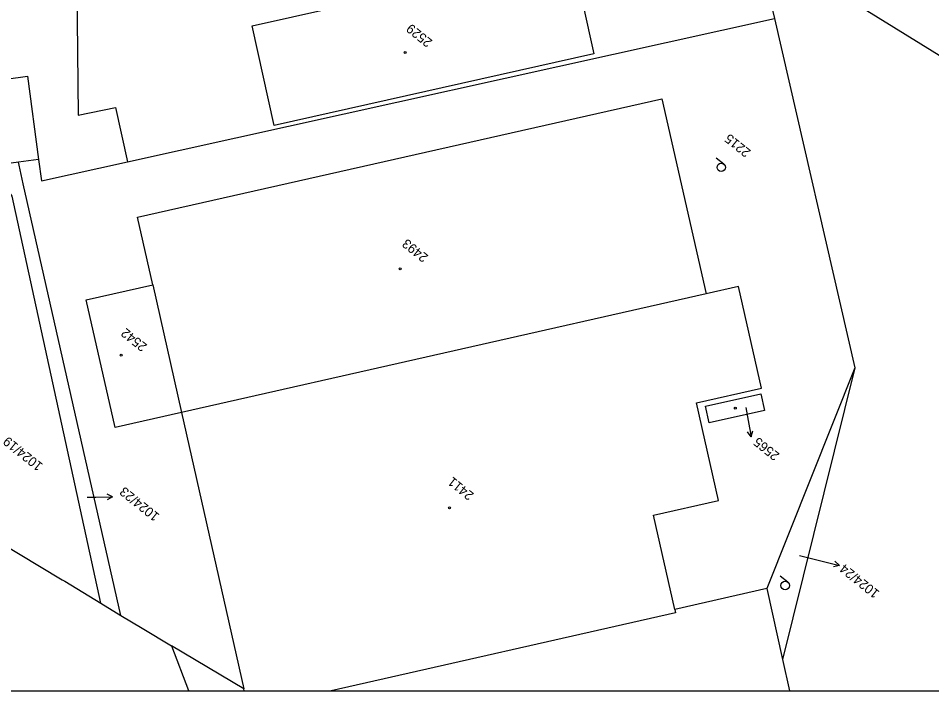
# Model space of a CAD drawing. Extents: x -794765 to -785424, y -1118958 to -1108731.
# Drawn here: x -794578 to -794413.8, y -1110332.2 to -1110211.4 of the extents above; entities that cross this region are included whole.
import ezdxf

# ---------------------------------------------------------------- set-up
doc = ezdxf.new("R2010")
doc.units = 0
for name, color, linetype in [('Level 66', 7, 'Continuous'), ('Level 71', 7, 'Continuous'), ('Level 75', 7, 'Continuous'), ('Level 76', 7, 'Continuous'), ('Level 79', 7, 'Continuous'), ('Level 80', 7, 'Continuous')]:
    doc.layers.add(name, color=color, linetype=linetype)

msp = doc.modelspace()

# ---------------------------------------------------------------- linework, layer by layer
at = {"layer": 'Level 66'}
for p, q in [((-794451.2, -1110237.6), (-794452.57, -1110236.5)), ((-794439.71, -1110312.73), (-794441.08, -1110311.63))]:
    msp.add_line(p, q, dxfattribs=at)
for centre in [(-794451.67, -1110238.18), (-794440.18, -1110313.31)]:
    msp.add_circle(centre, 0.75, dxfattribs=at)
at = {"layer": 'Level 71'}
msp.add_lwpolyline([(-793908.08, -1110031.45), (-794753.93, -1110031.45), (-794753.93, -1110332.22), (-793908.08, -1110332.22)], dxfattribs=at)
at = {"layer": 'Level 75'}
for p, q in [((-794444.95, -1110199.02), (-794442.1, -1110211.44)), ((-794558.37, -1110237.19), (-794442.1, -1110211.44)), ((-794442.1, -1110211.44), (-794427.68, -1110274.19)), ((-794574.4, -1110236.74), (-794578.01, -1110237.23)), ((-794553.86, -1110259.3), (-794548.69, -1110282.22)), ((-794454.36, -1110260.9), (-794548.69, -1110282.22)), ((-794427.68, -1110274.19), (-794443.47, -1110313.83)), ((-794427.68, -1110274.19), (-794440.66, -1110326.61)), ((-794548.69, -1110282.22), (-794537.47, -1110331.9)), ((-794594.29, -1110297.79), (-794570.17, -1110312.31)), ((-794443.47, -1110313.83), (-794460.03, -1110317.6)), ((-794443.47, -1110313.83), (-794440.66, -1110326.61)), ((-794563.22, -1110316.5), (-794559.6, -1110318.68)), ((-794550.52, -1110324.14), (-794547.41, -1110332.19)), ((-794537.47, -1110331.9), (-794550.52, -1110324.14)), ((-794440.66, -1110326.61), (-794439.43, -1110332.22)), ((-794547.41, -1110332.19), (-794547.4, -1110332.22))]:
    msp.add_line(p, q, dxfattribs=at)
for points in [[(-794567.7, -1110189.45), (-794567.64, -1110194.52), (-794567.25, -1110228.79), (-794560.54, -1110227.43), (-794558.37, -1110237.19)], [(-794371.25, -1110259.83), (-794382.64, -1110245.18), (-794395.93, -1110231.12), (-794410.93, -1110219.06), (-794428.31, -1110208.3), (-794444.95, -1110199.02)], [(-794532.01, -1110230.63), (-794536.01, -1110212.74), (-794478.5, -1110199.89), (-794474.57, -1110217.78), (-794532.01, -1110230.63)], [(-794602.1, -1110240.62), (-794604.14, -1110225.71), (-794576.39, -1110221.8), (-794574.4, -1110236.74)], [(-794553.86, -1110259.3), (-794556.61, -1110247.11), (-794462.34, -1110225.87), (-794454.36, -1110260.9)], [(-794574.4, -1110236.74), (-794573.88, -1110240.63), (-794558.37, -1110237.19)], [(-794578.01, -1110237.23), (-794599.56, -1110240.16), (-794601.96, -1110240.59)], [(-794559.6, -1110318.68), (-794577.14, -1110241.11), (-794577.9, -1110237.76), (-794578.01, -1110237.23)], [(-794563.22, -1110316.5), (-794579.12, -1110243.35), (-794581.33, -1110240), (-794585.15, -1110239.18), (-794606.07, -1110243.91)], [(-794548.69, -1110282.22), (-794560.62, -1110284.92), (-794565.8, -1110262), (-794553.86, -1110259.3)], [(-794460.03, -1110317.6), (-794463.86, -1110300.67), (-794452.17, -1110298.02), (-794456.13, -1110280.48), (-794444.44, -1110277.84), (-794448.56, -1110259.6), (-794454.36, -1110260.9)], [(-794444.54, -1110278.86), (-794443.87, -1110281.85), (-794453.82, -1110284.07), (-794454.49, -1110281.09), (-794444.54, -1110278.86)], [(-794570.17, -1110312.31), (-794569.69, -1110312.56), (-794563.22, -1110316.5)], [(-794559.6, -1110318.68), (-794555.75, -1110321), (-794550.52, -1110324.14)], [(-794460.03, -1110317.6), (-794459.89, -1110318.24), (-794521.77, -1110332.22)], [(-794547.41, -1110332.19), (-794547.5, -1110332.22)], [(-794537.4, -1110332.22), (-794537.47, -1110331.9)]]:
    msp.add_lwpolyline(points, dxfattribs=at)
at = {"layer": 'Level 79'}
for centre in [(-794508.48, -1110217.52), (-794509.37, -1110256.42), (-794559.52, -1110271.9), (-794449.14, -1110281.45), (-794500.52, -1110299.34)]:
    msp.add_circle(centre, 0.175, dxfattribs=at)
at = {"layer": 'Level 80'}
for p, q in [((-794447.26, -1110281.34), (-794446.83, -1110283.66)), ((-794446.83, -1110283.66), (-794446.29, -1110286.61)), ((-794446.29, -1110286.61), (-794446.96, -1110285.71)), ((-794446.29, -1110286.61), (-794445.98, -1110285.54)), ((-794565.68, -1110297.43), (-794564.07, -1110297.41)), ((-794564.07, -1110297.41), (-794561.07, -1110297.4)), ((-794561.07, -1110297.4), (-794562.07, -1110296.9)), ((-794561.07, -1110297.4), (-794562.07, -1110297.9)), ((-794437.58, -1110307.94), (-794433.31, -1110308.98)), ((-794433.31, -1110308.98), (-794430.4, -1110309.69)), ((-794430.4, -1110309.69), (-794431.25, -1110308.96)), ((-794430.4, -1110309.69), (-794431.49, -1110309.94))]:
    msp.add_line(p, q, dxfattribs=at)

# ---------------------------------------------------------------- texts
at = {"layer": 'Level 76'}
for s, p in [('2529', (-794503.47, -1110215.43)), ('2215', (-794446.24, -1110235.2)), ('2493', (-794504.21, -1110254.07)), ('2542', (-794554.75, -1110270.11)), ('1024/19', (-794573.48, -1110291.57)), ('2565', (-794441.06, -1110289.71)), ('2411', (-794496.01, -1110296.84)), ('1024/23', (-794552.53, -1110300.61)), ('1024/24', (-794423.1, -1110314.45))]:
    msp.add_text(s, height=1.7, rotation=141.279, dxfattribs=at).set_placement(p)

doc.saveas('drawing.dxf')
